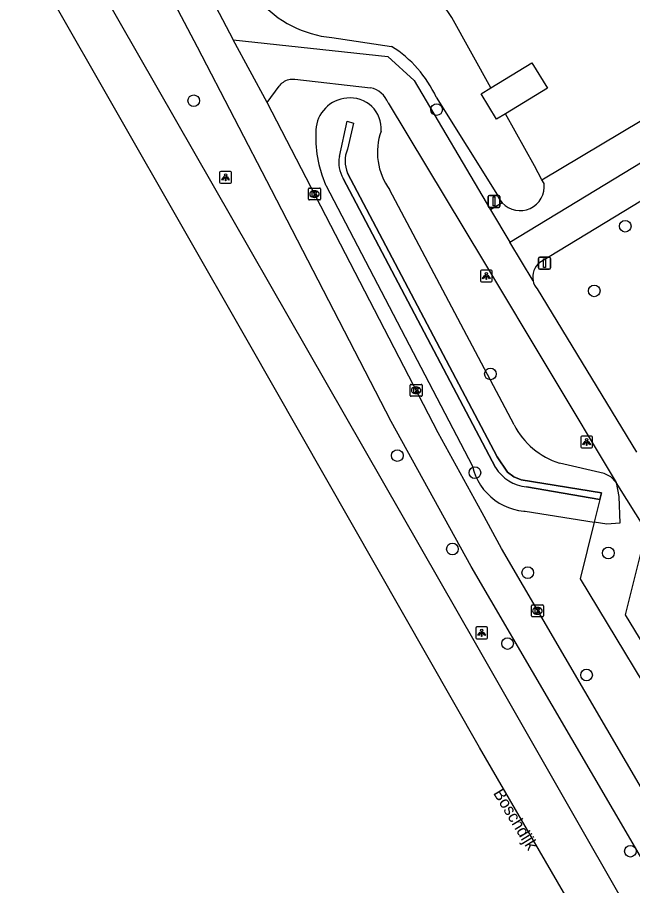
# Model space of a CAD drawing. Extents: x 157767 to 159171, y 387842 to 389425.
# Drawn here: x 158078.5 to 158130.1, y 388367.4 to 388440.2 of the extents above; entities that cross this region are included whole.
import ezdxf

# ---------------------------------------------------------------- set-up
doc = ezdxf.new("R2010")
doc.units = 0
for name, color, linetype in [('IMGEO_Berm_groen', 7, 'Continuous'), ('IMGEO_Boom', 7, 'Continuous'), ('IMGEO_Erf', 7, 'Continuous'), ('IMGEO_Fietspad_gesloten', 7, 'Continuous'), ('IMGEO_Fietspad_open', 7, 'Continuous'), ('IMGEO_Greppel_droge_sloot', 7, 'Continuous'), ('IMGEO_Groenvoorziening', 7, 'Continuous'), ('IMGEO_Kolk', 7, 'Continuous'), ('IMGEO_Lichtpunt', 7, 'Continuous'), ('IMGEO_Muur', 7, 'Continuous'), ('IMGEO_Openbare_ruimte_label', 7, 'Continuous'), ('IMGEO_Pand', 7, 'Continuous'), ('IMGEO_Rijbaan_regionaal_gesloten', 7, 'Continuous'), ('IMGEO_Verkeersbordpaal', 7, 'Continuous'), ('IMGEO_Voetpad_open', 7, 'Continuous')]:
    doc.layers.add(name, color=color, linetype=linetype)

msp = doc.modelspace()

# ---------------------------------------------------------------- linework, layer by layer
at = {"layer": 'IMGEO_Berm_groen'}
for points in [[(158122.495, 388426.586), (158149.258, 388442.588)], [(158104.849, 388438.514), (158109.875, 388437.778)], [(158113.62, 388433.515), (158118.749, 388425.303)], [(158122.668, 388426.274), (158122.495, 388426.586)], [(158119.16, 388424.643), (158118.181, 388424.064)]]:
    msp.add_lwpolyline(points, dxfattribs=at)
for centre, radius, start, end in [((158105.737, 388447.749), 9.278, 221.02008, 264.50789), ((158104.544, 388429.318), 9.999, 24.81538, 57.78254), ((158120.649, 388426.028), 2.034, 222.92215, 6.9488), ((158120.658, 388426.034), 2.044, 200.94709, 222.8762)]:
    msp.add_arc(centre, radius, start, end, dxfattribs=at)
at = {"layer": 'IMGEO_Boom'}
for centre in [(158093.271, 388433.219), (158113.652, 388432.477), (158129.481, 388422.691), (158126.879, 388417.268), (158118.166, 388410.298), (158110.354, 388403.453), (158116.866, 388402.016), (158114.979, 388395.611), (158128.061, 388395.275), (158121.301, 388393.627), (158119.604, 388387.683), (158126.233, 388385.041), (158129.913, 388370.263)]:
    msp.add_circle(centre, 0.489, dxfattribs=at)
at = {"layer": 'IMGEO_Erf'}
for points in [[(158118.209, 388434.304), (158114.935, 388440.198)], [(158122.495, 388426.586), (158121.853, 388427.742), (158119.424, 388432.116)]]:
    msp.add_lwpolyline(points, dxfattribs=at)
msp.add_arc((158105.896, 388434.344), 10.769, 32.92766, 58.27274, dxfattribs=at)
at = {"layer": 'IMGEO_Fietspad_gesloten'}
for points in [[(158056.077, 388514.656), (158064.182, 388500), (158096.584, 388438.321)], [(158132.45, 388366.885), (158131.292, 388368.887), (158130.136, 388370.89), (158116.54, 388394.144), (158109.829, 388406.303), (158099.787, 388425.751), (158093.596, 388437.697), (158077.696, 388467.86), (158066.3, 388489.348), (158060.675, 388500), (158059.824, 388501.559)], [(158099.445, 388433.055), (158096.584, 388438.321)], [(158134.936, 388368.569), (158119.086, 388395.663), (158117.484, 388398.656), (158113.772, 388405.372), (158099.445, 388433.055)]]:
    msp.add_lwpolyline(points, dxfattribs=at)
at = {"layer": 'IMGEO_Fietspad_open'}
for points in [[(158202.285, 388468.212), (158122.311, 388419.644)], [(158119.787, 388421.348), (158150.899, 388440.222)], [(158096.584, 388438.321), (158109.567, 388436.94), (158111.769, 388434.911), (158118.181, 388424.064)], [(158099.445, 388433.055), (158100.449, 388434.45), (158100.515, 388434.535), (158100.6, 388434.627), (158100.693, 388434.711), (158100.793, 388434.787), (158100.899, 388434.853), (158101.011, 388434.909), (158101.127, 388434.956), (158101.248, 388434.991), (158101.37, 388435.016), (158101.495, 388435.03), (158101.62, 388435.033), (158101.745, 388435.024), (158108.113, 388434.305)], [(158109.579, 388433.031), (158117.583, 388419.75), (158128.726, 388401.202)], [(158118.181, 388424.064), (158119.787, 388421.348)], [(158121.743, 388418.119), (158119.787, 388421.348)], [(158122.087, 388417.431), (158130.434, 388403.75)], [(158131.254, 388397.124), (158128.726, 388401.202)]]:
    msp.add_lwpolyline(points, dxfattribs=at)
for centre, radius, start, end in [((158107.707, 388432.357), 1.99, 19.79732, 78.21935), ((158123.232, 388418.433), 1.521, 127.23714, 191.90626), ((158123.238, 388418.436), 1.528, 191.98715, 221.14296)]:
    msp.add_arc(centre, radius, start, end, dxfattribs=at)
at = {"layer": 'IMGEO_Greppel_droge_sloot'}
for points in [[(158105.5, 388428.539), (158106.14, 388431.498), (158106.67, 388431.336), (158106.166, 388429.154)], [(158118.587, 388402.455), (158105.821, 388426.702)], [(158106.17, 388427.15), (158118.744, 388403.358), (158119.595, 388402.072), (158120.126, 388401.661), (158120.755, 388401.426)], [(158120.755, 388401.426), (158127.496, 388400.316), (158127.36, 388399.768), (158121.207, 388400.832)]]:
    msp.add_lwpolyline(points, dxfattribs=at)
for centre, radius, start, end in [((158108.631, 388428.157), 2.659, 157.97883, 202.2499), ((158107.842, 388428.002), 2.402, 167.07442, 212.74932), ((158121.514, 388404.253), 3.435, 211.56729, 264.87913)]:
    msp.add_arc(centre, radius, start, end, dxfattribs=at)
at = {"layer": 'IMGEO_Groenvoorziening'}
for points in [[(158106.117, 388433.436), (158105.866, 388433.405), (158105.618, 388433.351), (158105.377, 388433.276), (158105.143, 388433.179), (158104.919, 388433.062), (158104.706, 388432.925), (158104.506, 388432.77), (158104.32, 388432.597), (158104.151, 388432.409), (158104, 388432.206), (158103.867, 388431.991), (158103.754, 388431.764), (158103.661, 388431.529), (158103.591, 388431.286), (158103.542, 388431.037), (158103.515, 388430.786), (158103.511, 388430.528), (158103.519, 388429.631), (158103.606, 388428.739), (158103.773, 388427.858), (158104.018, 388426.995), (158104.34, 388426.158), (158104.348, 388426.139), (158116.657, 388402.572), (158116.773, 388402.151), (158116.926, 388401.741), (158117.115, 388401.347), (158117.339, 388400.972), (158117.595, 388400.617), (158117.882, 388400.288), (158118.197, 388399.985), (158118.537, 388399.711), (158118.901, 388399.469), (158119.286, 388399.261), (158119.687, 388399.087), (158120.102, 388398.95), (158120.528, 388398.851), (158120.96, 388398.79), (158121.074, 388398.781), (158126.885, 388397.853)], [(158120.147, 388406.019), (158109.707, 388425.765)], [(158128.726, 388401.202), (158128.277, 388401.656), (158127.715, 388401.957), (158123.964, 388402.82)], [(158128.726, 388401.202), (158128.931, 388400.006), (158129.021, 388397.788), (158127.944, 388397.706), (158126.885, 388397.853)], [(158126.885, 388397.853), (158125.71, 388393.121), (158133.951, 388379.467), (158133.376, 388377.573), (158139.588, 388367.158)]]:
    msp.add_lwpolyline(points, dxfattribs=at)
for centre, radius, start, end in [((158106.419, 388430.861), 2.592, 355.83562, 96.67891), ((158113.898, 388428.87), 5.215, 159.77067, 216.53202), ((158125.952, 388409.069), 6.557, 207.71557, 252.35217)]:
    msp.add_arc(centre, radius, start, end, dxfattribs=at)
at = {"layer": 'IMGEO_Kolk'}
for p, q in [((158102.901, 388424.965), (158102.901, 388425.817)), ((158102.976, 388425.891), (158103.828, 388425.891)), ((158103.389, 388425.671), (158103.414, 388425.671)), ((158103.902, 388425.817), (158103.902, 388424.965)), ((158103.828, 388424.891), (158102.976, 388424.891)), ((158103.412, 388425.111), (158103.387, 388425.111)), ((158111.433, 388408.498), (158111.433, 388409.35)), ((158111.508, 388409.424), (158112.36, 388409.424)), ((158111.921, 388409.204), (158111.946, 388409.204)), ((158112.434, 388409.35), (158112.434, 388408.498)), ((158111.944, 388408.644), (158111.919, 388408.644)), ((158112.36, 388408.424), (158111.508, 388408.424)), ((158121.607, 388389.997), (158121.607, 388390.849)), ((158121.682, 388390.923), (158122.534, 388390.923)), ((158122.095, 388390.703), (158122.12, 388390.703)), ((158122.608, 388390.849), (158122.608, 388389.997)), ((158122.534, 388389.923), (158121.682, 388389.923)), ((158122.118, 388390.143), (158122.093, 388390.143))]:
    msp.add_line(p, q, dxfattribs=at)
for points in [[(158102.901, 388424.965), (158102.901, 388425.817)], [(158102.976, 388425.891), (158103.828, 388425.891)], [(158103.222, 388425.591), (158103.345, 388425.591), (158103.345, 388425.44), (158103.475, 388425.591), (158103.639, 388425.591), (158103.493, 388425.44), (158103.646, 388425.191), (158103.494, 388425.191), (158103.409, 388425.355), (158103.345, 388425.288), (158103.345, 388425.191), (158103.222, 388425.191), (158103.222, 388425.591)], [(158103.902, 388425.817), (158103.902, 388424.965)], [(158103.828, 388424.891), (158102.976, 388424.891)], [(158111.433, 388408.498), (158111.433, 388409.35)], [(158111.508, 388409.424), (158112.36, 388409.424)], [(158112.434, 388409.35), (158112.434, 388408.498)], [(158111.754, 388409.124), (158111.877, 388409.124), (158111.877, 388408.973), (158112.007, 388409.124), (158112.171, 388409.124), (158112.025, 388408.973), (158112.178, 388408.724), (158112.026, 388408.724), (158111.941, 388408.888), (158111.877, 388408.821), (158111.877, 388408.724), (158111.754, 388408.724), (158111.754, 388409.124)], [(158112.36, 388408.424), (158111.508, 388408.424)], [(158121.607, 388389.997), (158121.607, 388390.849)], [(158121.682, 388390.923), (158122.534, 388390.923)], [(158121.928, 388390.623), (158122.051, 388390.623), (158122.051, 388390.472), (158122.181, 388390.623), (158122.345, 388390.623), (158122.199, 388390.472), (158122.352, 388390.223), (158122.2, 388390.223), (158122.115, 388390.387), (158122.051, 388390.32), (158122.051, 388390.223), (158121.928, 388390.223), (158121.928, 388390.623)], [(158122.608, 388390.849), (158122.608, 388389.997)], [(158122.534, 388389.923), (158121.682, 388389.923)]]:
    msp.add_lwpolyline(points, dxfattribs=at)
for centre, start, end in [((158102.978, 388425.815), 91.55205, 178.44795), ((158102.978, 388425.815), 91.55205, 178.44795), ((158103.826, 388425.815), 1.55205, 88.44795), ((158103.826, 388425.815), 1.55205, 88.44795), ((158102.978, 388424.967), 181.55205, 268.44795), ((158102.978, 388424.967), 181.55205, 268.44795), ((158103.826, 388424.967), 271.55205, 358.44795), ((158103.826, 388424.967), 271.55205, 358.44795), ((158111.51, 388409.348), 91.55205, 178.44795), ((158111.51, 388409.348), 91.55205, 178.44795), ((158112.358, 388409.348), 1.55205, 88.44795), ((158112.358, 388409.348), 1.55205, 88.44795), ((158111.51, 388408.5), 181.55205, 268.44795), ((158111.51, 388408.5), 181.55205, 268.44795), ((158112.358, 388408.5), 271.55205, 358.44795), ((158112.358, 388408.5), 271.55205, 358.44795), ((158121.684, 388390.847), 91.55205, 178.44795), ((158121.684, 388390.847), 91.55205, 178.44795), ((158122.532, 388390.847), 1.55205, 88.44795), ((158122.532, 388390.847), 1.55205, 88.44795), ((158121.684, 388389.999), 181.55205, 268.44795), ((158121.684, 388389.999), 181.55205, 268.44795), ((158122.532, 388389.999), 271.55205, 358.44795), ((158122.532, 388389.999), 271.55205, 358.44795)]:
    msp.add_arc(centre, 0.0765, start, end, dxfattribs=at)
for centre, major_axis, ratio, start_param, end_param in [((158103.388, 388425.391), (-0.387, 0.002), 0.722429, 4.712389, 7.853982), ((158103.413, 388425.391), (-0.39, 0.002), 0.717154, 1.570796, 4.712389), ((158111.92, 388408.924), (-0.387, 0.002), 0.722429, 4.712389, 7.853982), ((158111.945, 388408.924), (-0.39, 0.002), 0.717154, 1.570796, 4.712389), ((158122.094, 388390.423), (-0.387, 0.002), 0.722429, 4.712389, 7.853982), ((158122.119, 388390.423), (-0.39, 0.002), 0.717154, 1.570796, 4.712389)]:
    msp.add_ellipse(centre, major_axis=major_axis, ratio=ratio, start_param=start_param, end_param=end_param, dxfattribs=at)
at = {"layer": 'IMGEO_Lichtpunt'}
for p, q in [((158095.448, 388427.193), (158095.448, 388426.386)), ((158095.448, 388427.193), (158095.448, 388426.386)), ((158096.35, 388427.288), (158095.542, 388427.288)), ((158096.35, 388427.288), (158095.542, 388427.288)), ((158096.444, 388426.386), (158096.444, 388427.193)), ((158096.444, 388426.386), (158096.444, 388427.193)), ((158095.542, 388426.292), (158096.35, 388426.292)), ((158095.542, 388426.292), (158096.35, 388426.292)), ((158117.328, 388418.916), (158117.328, 388418.109)), ((158117.328, 388418.916), (158117.328, 388418.109)), ((158118.23, 388419.011), (158117.422, 388419.011)), ((158118.23, 388419.011), (158117.422, 388419.011)), ((158118.324, 388418.109), (158118.324, 388418.916)), ((158118.324, 388418.109), (158118.324, 388418.916)), ((158117.422, 388418.015), (158118.23, 388418.015)), ((158117.422, 388418.015), (158118.23, 388418.015)), ((158125.741, 388404.988), (158125.741, 388404.181)), ((158125.741, 388404.988), (158125.741, 388404.181)), ((158126.643, 388405.083), (158125.835, 388405.083)), ((158126.643, 388405.083), (158125.835, 388405.083)), ((158126.737, 388404.181), (158126.737, 388404.988)), ((158126.737, 388404.181), (158126.737, 388404.988)), ((158125.835, 388404.087), (158126.643, 388404.087)), ((158125.835, 388404.087), (158126.643, 388404.087)), ((158116.936, 388388.98), (158116.936, 388388.173)), ((158116.936, 388388.98), (158116.936, 388388.173)), ((158117.838, 388389.075), (158117.03, 388389.075)), ((158117.838, 388389.075), (158117.03, 388389.075)), ((158117.932, 388388.173), (158117.932, 388388.98)), ((158117.932, 388388.173), (158117.932, 388388.98)), ((158117.03, 388388.079), (158117.838, 388388.079)), ((158117.03, 388388.079), (158117.838, 388388.079))]:
    msp.add_line(p, q, dxfattribs=at)
for points in [[(158095.822, 388426.857), (158095.861, 388426.829), (158095.673, 388426.567), (158095.635, 388426.594), (158095.822, 388426.857)], [(158095.924, 388426.809), (158095.971, 388426.809), (158095.971, 388426.487), (158095.924, 388426.487), (158095.924, 388426.809)], [(158096.034, 388426.829), (158096.072, 388426.856), (158096.259, 388426.594), (158096.22, 388426.566), (158096.034, 388426.829)], [(158117.702, 388418.58), (158117.741, 388418.552), (158117.553, 388418.29), (158117.515, 388418.317), (158117.702, 388418.58)], [(158117.804, 388418.532), (158117.851, 388418.532), (158117.851, 388418.21), (158117.804, 388418.21), (158117.804, 388418.532)], [(158117.914, 388418.552), (158117.952, 388418.579), (158118.139, 388418.317), (158118.1, 388418.289), (158117.914, 388418.552)], [(158126.115, 388404.652), (158126.154, 388404.624), (158125.966, 388404.362), (158125.928, 388404.389), (158126.115, 388404.652)], [(158126.217, 388404.604), (158126.264, 388404.604), (158126.264, 388404.282), (158126.217, 388404.282), (158126.217, 388404.604)], [(158126.327, 388404.624), (158126.365, 388404.651), (158126.552, 388404.389), (158126.513, 388404.361), (158126.327, 388404.624)], [(158117.31, 388388.644), (158117.349, 388388.616), (158117.161, 388388.354), (158117.123, 388388.381), (158117.31, 388388.644)], [(158117.412, 388388.596), (158117.459, 388388.596), (158117.459, 388388.274), (158117.412, 388388.274), (158117.412, 388388.596)], [(158117.522, 388388.616), (158117.56, 388388.643), (158117.747, 388388.381), (158117.708, 388388.353), (158117.522, 388388.616)]]:
    msp.add_lwpolyline(points, dxfattribs=at)
for centre in [(158095.947, 388426.991), (158117.827, 388418.714), (158126.24, 388404.786), (158117.435, 388388.778)]:
    msp.add_circle(centre, 0.0994, dxfattribs=at)
for centre, start, end in [((158095.542, 388427.193), 90, 180), ((158095.542, 388427.193), 90, 180), ((158096.35, 388427.193), 0, 90), ((158096.35, 388427.193), 0, 90), ((158095.542, 388426.386), 180, 270), ((158095.542, 388426.386), 180, 270), ((158096.35, 388426.386), 270, 0), ((158096.35, 388426.386), 270, 360), ((158117.422, 388418.916), 90, 180), ((158117.422, 388418.916), 90, 180), ((158118.23, 388418.916), 0, 90), ((158118.23, 388418.916), 0, 90), ((158117.422, 388418.109), 180, 270), ((158117.422, 388418.109), 180, 270), ((158118.23, 388418.109), 270, 0), ((158118.23, 388418.109), 270, 360), ((158125.835, 388404.988), 90, 180), ((158125.835, 388404.988), 90, 180), ((158126.643, 388404.988), 0, 90), ((158126.643, 388404.988), 0, 90), ((158125.835, 388404.181), 180, 270), ((158125.835, 388404.181), 180, 270), ((158126.643, 388404.181), 270, 0), ((158126.643, 388404.181), 270, 360), ((158117.03, 388388.98), 90, 180), ((158117.03, 388388.98), 90, 180), ((158117.838, 388388.98), 0, 90), ((158117.838, 388388.98), 0, 90), ((158117.03, 388388.173), 180, 270), ((158117.03, 388388.173), 180, 270), ((158117.838, 388388.173), 270, 0), ((158117.838, 388388.173), 270, 360)]:
    msp.add_arc(centre, 0.0946, start, end, dxfattribs=at)
at = {"layer": 'IMGEO_Muur'}
for points in [[(158105.5, 388428.539), (158106.14, 388431.498), (158106.67, 388431.336), (158106.166, 388429.154)], [(158105.821, 388426.702), (158118.587, 388402.455)], [(158127.36, 388399.768), (158127.496, 388400.316), (158120.755, 388401.426), (158120.126, 388401.661), (158119.595, 388402.072), (158118.744, 388403.358), (158106.17, 388427.15)], [(158121.207, 388400.832), (158127.36, 388399.768)], [(158127.36, 388399.768), (158126.885, 388397.853)], [(158126.885, 388397.853), (158125.71, 388393.121), (158133.951, 388379.467), (158133.376, 388377.573), (158139.588, 388367.158)]]:
    msp.add_lwpolyline(points, dxfattribs=at)
for centre, radius, start, end in [((158108.631, 388428.157), 2.659, 157.97883, 202.2499), ((158107.842, 388428.002), 2.402, 167.07442, 212.74932), ((158121.514, 388404.253), 3.435, 211.56729, 264.87913)]:
    msp.add_arc(centre, radius, start, end, dxfattribs=at)
at = {"layer": 'IMGEO_Pand'}
for points in [[(158118.209, 388434.304), (158121.651, 388436.4), (158122.951, 388434.264), (158119.424, 388432.116)], [(158119.424, 388432.116), (158118.681, 388431.664), (158117.381, 388433.799), (158118.209, 388434.304)]]:
    msp.add_lwpolyline(points, dxfattribs=at)
at = {"layer": 'IMGEO_Rijbaan_regionaal_gesloten'}
for points in [[(158200.59, 388240.362), (158192.107, 388254.146), (158166.877, 388295.262), (158150.236, 388322.758), (158131.842, 388353.83), (158117.262, 388378.952), (158097.857, 388412.932), (158070.009, 388461.63), (158044.126, 388506.669), (158040.061, 388513.776), (158019.492, 388549.641), (158005.756, 388573.613)], [(158129.845, 388365.121), (158126.188, 388371.462), (158117.028, 388387.52), (158080.74, 388450.845), (158077.309, 388457.044)]]:
    msp.add_lwpolyline(points, dxfattribs=at)
at = {"layer": 'IMGEO_Verkeersbordpaal'}
for p, q in [((158118.081, 388425.271), (158118.871, 388425.271)), ((158118.871, 388425.271), (158118.081, 388425.271)), ((158117.981, 388424.371), (158117.981, 388425.171)), ((158117.981, 388425.171), (158117.981, 388424.371)), ((158118.971, 388425.171), (158118.971, 388424.371)), ((158118.971, 388424.371), (158118.971, 388425.171)), ((158118.871, 388424.271), (158118.081, 388424.271)), ((158118.081, 388424.271), (158118.871, 388424.271)), ((158122.208, 388419.19), (158122.208, 388419.99)), ((158122.208, 388419.99), (158122.208, 388419.19)), ((158122.308, 388420.09), (158123.098, 388420.09)), ((158123.098, 388420.09), (158122.308, 388420.09)), ((158123.198, 388419.99), (158123.198, 388419.19)), ((158123.198, 388419.19), (158123.198, 388419.99)), ((158123.098, 388419.09), (158122.308, 388419.09)), ((158122.308, 388419.09), (158123.098, 388419.09))]:
    msp.add_line(p, q, dxfattribs=at)
for points in [[(158118.401, 388425.146), (158118.551, 388425.146), (158118.551, 388424.396), (158118.401, 388424.396), (158118.401, 388425.146)], [(158122.628, 388419.965), (158122.778, 388419.965), (158122.778, 388419.215), (158122.628, 388419.215), (158122.628, 388419.965)]]:
    msp.add_lwpolyline(points, dxfattribs=at)
for centre, start, end in [((158118.081, 388425.171), 90, 180), ((158118.081, 388425.171), 90, 180), ((158118.871, 388425.171), 0, 90), ((158118.871, 388425.171), 360, 90), ((158118.081, 388424.371), 180, 270), ((158118.081, 388424.371), 180, 270), ((158118.871, 388424.371), 270, 0), ((158118.871, 388424.371), 270, 0), ((158122.308, 388419.99), 90, 180), ((158122.308, 388419.99), 90, 180), ((158123.098, 388419.99), 0, 90), ((158123.098, 388419.99), 360, 90), ((158122.308, 388419.19), 180, 270), ((158122.308, 388419.19), 180, 270), ((158123.098, 388419.19), 270, 0), ((158123.098, 388419.19), 270, 0)]:
    msp.add_arc(centre, 0.1, start, end, dxfattribs=at)
at = {"layer": 'IMGEO_Voetpad_open'}
msp.add_lwpolyline([(158175.446, 388314.592), (158129.494, 388390.09), (158131.254, 388397.124)], dxfattribs=at)

# ---------------------------------------------------------------- texts
at = {"layer": 'IMGEO_Openbare_ruimte_label'}
msp.add_text('Boschdijk', height=1, rotation=301.33721, dxfattribs=at).set_placement((158118.37, 388375.137))

doc.saveas('drawing.dxf')
